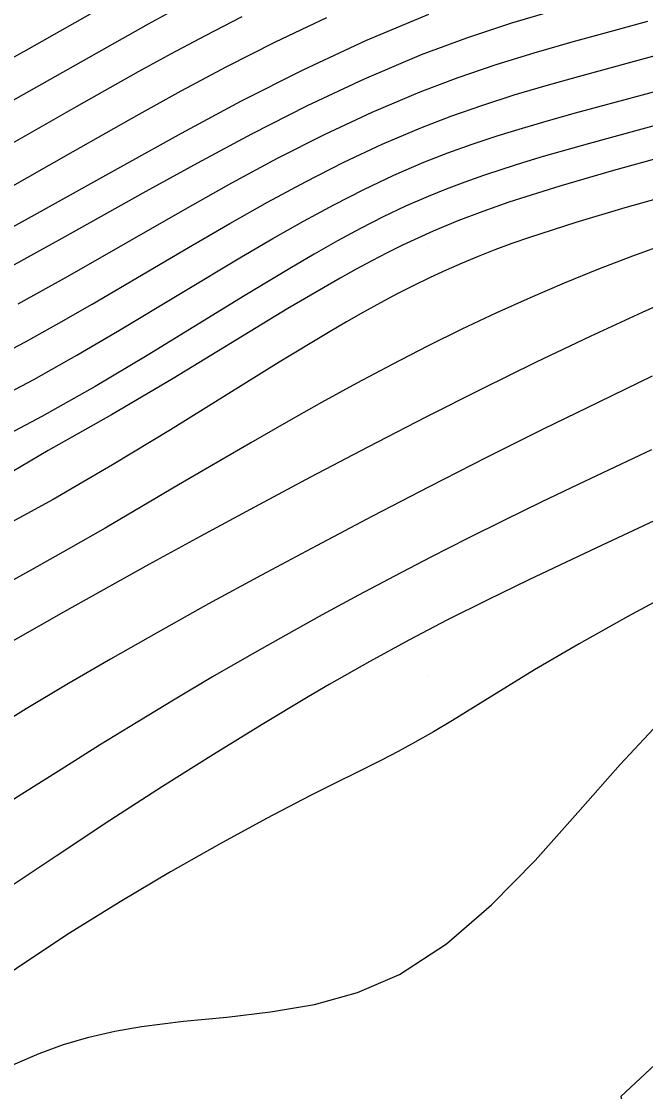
# Model space of a CAD drawing. Extents: x 2602990 to 2605851, y 618069 to 619180.
# Drawn here: x 2603330.52 to 2603345.08, y 618610.3 to 618635.24 of the extents above; entities that cross this region are included whole.
import ezdxf

# ---------------------------------------------------------------- set-up
doc = ezdxf.new("R2010")
doc.units = 0
for name, color, linetype in [('DTM Contours Major', 7, 'Continuous'), ('DTM Contours Minor', 7, 'Continuous'), ('Exist DTM Crownline', 7, 'Continuous'), ('Exist DTM QL2 LIDAR Elevation Point', 7, 'Continuous'), ('Exist Roads EOP', 7, 'Continuous'), ('PH Exist DTM Obscure Area', 7, 'Continuous')]:
    doc.layers.add(name, color=color, linetype=linetype)

msp = doc.modelspace()

# ---------------------------------------------------------------- linework, layer by layer
at = {"layer": 'DTM Contours Major'}
for points in [[(2603334.5, 618635.744), (2603333.479, 618635.182), (2603330.089, 618633.272)], [(2603347.009, 618631.578), (2603344.593, 618630.9), (2603343.446, 618630.559), (2603342.366, 618630.209), (2603341.958, 618630.065), (2603341.562, 618629.918), (2603341.175, 618629.767), (2603340.796, 618629.611), (2603340.423, 618629.447), (2603340.052, 618629.277), (2603339.669, 618629.091), (2603339.285, 618628.895), (2603338.897, 618628.689), (2603338.502, 618628.471), (2603338.099, 618628.241), (2603337.684, 618627.997), (2603336.532, 618627.299), (2603334, 618625.727), (2603332.649, 618624.908), (2603331.264, 618624.104), (2603329.857, 618623.343)]]:
    msp.add_lwpolyline(points, dxfattribs=at)
at = {"layer": 'DTM Contours Minor'}
for points in [[(2603333.131, 618635.986), (2603330.638, 618634.576), (2603327.691, 618632.939)], [(2603340.013, 618635.401), (2603338.545, 618634.792), (2603337.085, 618634.11), (2603335.648, 618633.382), (2603334.25, 618632.633), (2603332.905, 618631.889), (2603330.682, 618630.649), (2603329.472, 618629.994)], [(2603335.659, 618635.349), (2603334.804, 618634.909), (2603334.011, 618634.486), (2603333.246, 618634.066), (2603331.796, 618633.25), (2603329.781, 618632.104)], [(2603337.632, 618635.327), (2603336.441, 618634.763), (2603335.307, 618634.189), (2603334.241, 618633.621), (2603333.257, 618633.077), (2603331.722, 618632.207), (2603330.149, 618631.312)], [(2603342.983, 618635.508), (2603341.949, 618635.199), (2603340.902, 618634.853), (2603339.845, 618634.462), (2603338.511, 618633.901), (2603337.186, 618633.279), (2603335.885, 618632.619), (2603334.625, 618631.944), (2603333.424, 618631.279), (2603331.468, 618630.181), (2603330.285, 618629.533)], [(2603345.122, 618635.238), (2603344.24, 618635.003), (2603343.356, 618634.762), (2603342.47, 618634.507), (2603341.584, 618634.232), (2603340.696, 618633.931), (2603339.808, 618633.596), (2603338.691, 618633.123), (2603337.582, 618632.602), (2603336.488, 618632.047), (2603335.419, 618631.474), (2603334.384, 618630.895), (2603331.589, 618629.294), (2603331.011, 618628.971), (2603330.437, 618628.657)], [(2603329.827, 618627.365), (2603330.614, 618627.778), (2603331.395, 618628.21), (2603332.173, 618628.656), (2603334.511, 618630.032), (2603335.382, 618630.538), (2603336.261, 618631.032), (2603337.146, 618631.509), (2603338.037, 618631.961), (2603338.933, 618632.383), (2603339.835, 618632.767), (2603340.555, 618633.043), (2603341.281, 618633.295), (2603342.013, 618633.529), (2603342.755, 618633.75), (2603343.508, 618633.963), (2603346.205, 618634.698)], [(2603329.787, 618626.365), (2603330.81, 618626.902), (2603331.818, 618627.466), (2603332.809, 618628.046), (2603335.655, 618629.76), (2603336.383, 618630.186), (2603337.098, 618630.591), (2603337.803, 618630.973), (2603338.503, 618631.329), (2603339.202, 618631.659), (2603339.903, 618631.96), (2603340.465, 618632.179), (2603341.034, 618632.383), (2603341.614, 618632.575), (2603342.206, 618632.758), (2603342.814, 618632.935), (2603343.441, 618633.111), (2603345.524, 618633.675)], [(2603346.125, 618633.046), (2603343.77, 618632.4), (2603342.688, 618632.092), (2603342.209, 618631.948), (2603341.745, 618631.802), (2603341.296, 618631.653), (2603340.858, 618631.498), (2603340.428, 618631.336), (2603340.006, 618631.165), (2603339.481, 618630.935), (2603338.957, 618630.686), (2603338.43, 618630.418), (2603337.896, 618630.129), (2603337.348, 618629.82), (2603336.783, 618629.489), (2603335.731, 618628.853), (2603333.453, 618627.456), (2603332.243, 618626.738), (2603330.999, 618626.036), (2603329.728, 618625.371)], [(2603346.976, 618632.496), (2603344.329, 618631.77), (2603343.073, 618631.406), (2603341.89, 618631.031), (2603341.281, 618630.817), (2603340.694, 618630.593), (2603340.12, 618630.354), (2603339.764, 618630.195), (2603339.408, 618630.027), (2603339.052, 618629.85), (2603338.692, 618629.664), (2603338.326, 618629.468), (2603337.954, 618629.262), (2603336.732, 618628.55), (2603334.057, 618626.924), (2603332.626, 618626.074), (2603331.147, 618625.242), (2603329.672, 618624.373)], [(2603345.584, 618630.066), (2603344.774, 618629.776), (2603343.976, 618629.471), (2603343.179, 618629.147), (2603342.382, 618628.805), (2603341.586, 618628.445), (2603340.79, 618628.068), (2603339.994, 618627.675), (2603339.168, 618627.251), (2603338.343, 618626.812), (2603337.518, 618626.361), (2603336.693, 618625.898), (2603335.869, 618625.426), (2603334.188, 618624.444), (2603332.474, 618623.437), (2603331.616, 618622.942), (2603330.757, 618622.46), (2603329.897, 618621.993)], [(2603346.153, 618628.978), (2603344.994, 618628.463), (2603343.782, 618627.901), (2603342.528, 618627.302), (2603341.247, 618626.671), (2603339.949, 618626.017), (2603338.6, 618625.323), (2603337.263, 618624.621), (2603335.955, 618623.924), (2603334.692, 618623.242), (2603333.492, 618622.584), (2603331.501, 618621.475), (2603329.87, 618620.549)], [(2603345.228, 618626.974), (2603343.982, 618626.374), (2603342.69, 618625.74), (2603341.367, 618625.079), (2603340.031, 618624.399), (2603338.708, 618623.714), (2603337.4, 618623.026), (2603336.122, 618622.341), (2603334.886, 618621.667), (2603333.707, 618621.011), (2603332.598, 618620.381), (2603331.585, 618619.791), (2603330.631, 618619.22), (2603329.714, 618618.658)], [(2603345.217, 618625.261), (2603343.501, 618624.451), (2603342.643, 618624.038), (2603341.784, 618623.618), (2603340.927, 618623.191), (2603340.071, 618622.757), (2603339.225, 618622.318), (2603338.38, 618621.871), (2603337.534, 618621.413), (2603336.686, 618620.944), (2603335.835, 618620.462), (2603334.98, 618619.967), (2603334.111, 618619.452), (2603333.233, 618618.921), (2603332.345, 618618.375), (2603331.446, 618617.813), (2603330.533, 618617.236), (2603329.603, 618616.641)], [(2603347.486, 618624.637), (2603343.93, 618622.977), (2603342.357, 618622.232), (2603341.384, 618621.759), (2603340.457, 618621.294), (2603339.553, 618620.823), (2603338.645, 618620.328), (2603337.701, 618619.793), (2603337.207, 618619.504), (2603336.136, 618618.862), (2603334.998, 618618.161), (2603333.808, 618617.41), (2603332.582, 618616.618), (2603331.332, 618615.794), (2603330.075, 618614.949), (2603328.865, 618614.12), (2603327.67, 618613.285), (2603326.5, 618612.451), (2603325.366, 618611.625), (2603324.275, 618610.813), (2603323.239, 618610.021)], [(2603345.873, 618622.027), (2603344.659, 618621.375), (2603343.524, 618620.741), (2603342.485, 618620.134), (2603341.488, 618619.522), (2603340.572, 618618.955), (2603340.128, 618618.69), (2603339.684, 618618.436), (2603339.305, 618618.23), (2603338.919, 618618.03), (2603337.263, 618617.201), (2603336.237, 618616.668), (2603335.142, 618616.073), (2603333.998, 618615.424), (2603332.826, 618614.728), (2603331.647, 618613.992), (2603330.482, 618613.226), (2603329.631, 618612.636), (2603328.796, 618612.03), (2603327.976, 618611.405), (2603327.167, 618610.757), (2603326.367, 618610.083)], [(2603329.028, 618610.196), (2603329.424, 618610.447), (2603329.827, 618610.678), (2603330.374, 618610.954), (2603330.934, 618611.194), (2603331.506, 618611.399), (2603332.094, 618611.57), (2603332.698, 618611.711), (2603333.321, 618611.822), (2603334.299, 618611.943), (2603335.308, 618612.042), (2603336.331, 618612.159), (2603337.355, 618612.336), (2603338.362, 618612.614), (2603339.338, 618613.033), (2603340.436, 618613.746), (2603341.484, 618614.653), (2603342.498, 618615.693), (2603343.492, 618616.805), (2603344.482, 618617.926), (2603345.485, 618618.996)]]:
    msp.add_lwpolyline(points, dxfattribs=at)
at = {"layer": 'Exist DTM Crownline'}
msp.add_spline([(2603233.488, 618380.754), (2603285.185, 618400.095), (2603335.457, 618418.629), (2603390.812, 618439.069), (2603440.087, 618457.325), (2603493.996, 618477.231), (2603542.655, 618495.301), (2603600.808, 618516.867), (2603653.659, 618536.362), (2603706.222, 618555.742), (2603764.811, 618577.593), (2603823.52, 618599.847), (2603878.564, 618620.56), (2603937.951, 618643.078), (2603997.369, 618665.789), (2604036.209, 618680.665), (2604055.311, 618688.017)], degree=3, dxfattribs=at)
at = {"layer": 'Exist DTM QL2 LIDAR Elevation Point'}
for p, q in [((2603340, 618630), (2603340, 618630)), ((2603340, 618620), (2603340, 618620))]:
    msp.add_line(p, q, dxfattribs=at)
at = {"layer": 'Exist Roads EOP'}
for points in [[(2603230.17, 618389.98), (2603282.929, 618409.597), (2603332.773, 618427.868), (2603388.167, 618448.413), (2603437.203, 618466.721), (2603490.778, 618486.527), (2603539.039, 618504.558), (2603597.451, 618526.156), (2603651.053, 618545.972), (2603705.208, 618566.084), (2603762.02, 618587.183), (2603820.334, 618609.162), (2603876.341, 618629.99), (2603934.909, 618652.28), (2603996.409, 618675.568), (2604033.216, 618689.957), (2604052.01, 618697.199)], [(2604034.633, 618668.486), (2603984.89, 618650.123), (2603936.767, 618631.654), (2603888.195, 618613.335), (2603837.766, 618594.258), (2603782.918, 618573.705), (2603731.939, 618554.39), (2603671.126, 618532.171), (2603621.822, 618514.106), (2603561.545, 618491.877), (2603506.421, 618471.293), (2603452.163, 618451.33), (2603398.364, 618431.316), (2603341.431, 618410.355), (2603281.65, 618388.199), (2603223.033, 618366.475), (2603185.717, 618352.612)]]:
    msp.add_spline(points, degree=3, dxfattribs=at)
at = {"layer": 'PH Exist DTM Obscure Area'}
msp.add_lwpolyline([(2603415.062, 618610.55), (2603408.666, 618613.245), (2603397.386, 618616.155), (2603380.334, 618619.663), (2603369.118, 618622.826), (2603357.376, 618622.185), (2603344.501, 618610.191), (2603345.683, 618605.363), (2603345.666, 618601.682), (2603345.573, 618595.591), (2603345.433, 618592.8), (2603344.964, 618587.79), (2603341.454, 618583.555), (2603337.398, 618584.59), (2603330.182, 618588.114), (2603322.13, 618589.549), (2603312.672, 618588.833), (2603302.01, 618588.504), (2603289.628, 618586.533), (2603284.025, 618582.562), (2603282.198, 618572.038)], dxfattribs=at)

doc.saveas('drawing.dxf')
